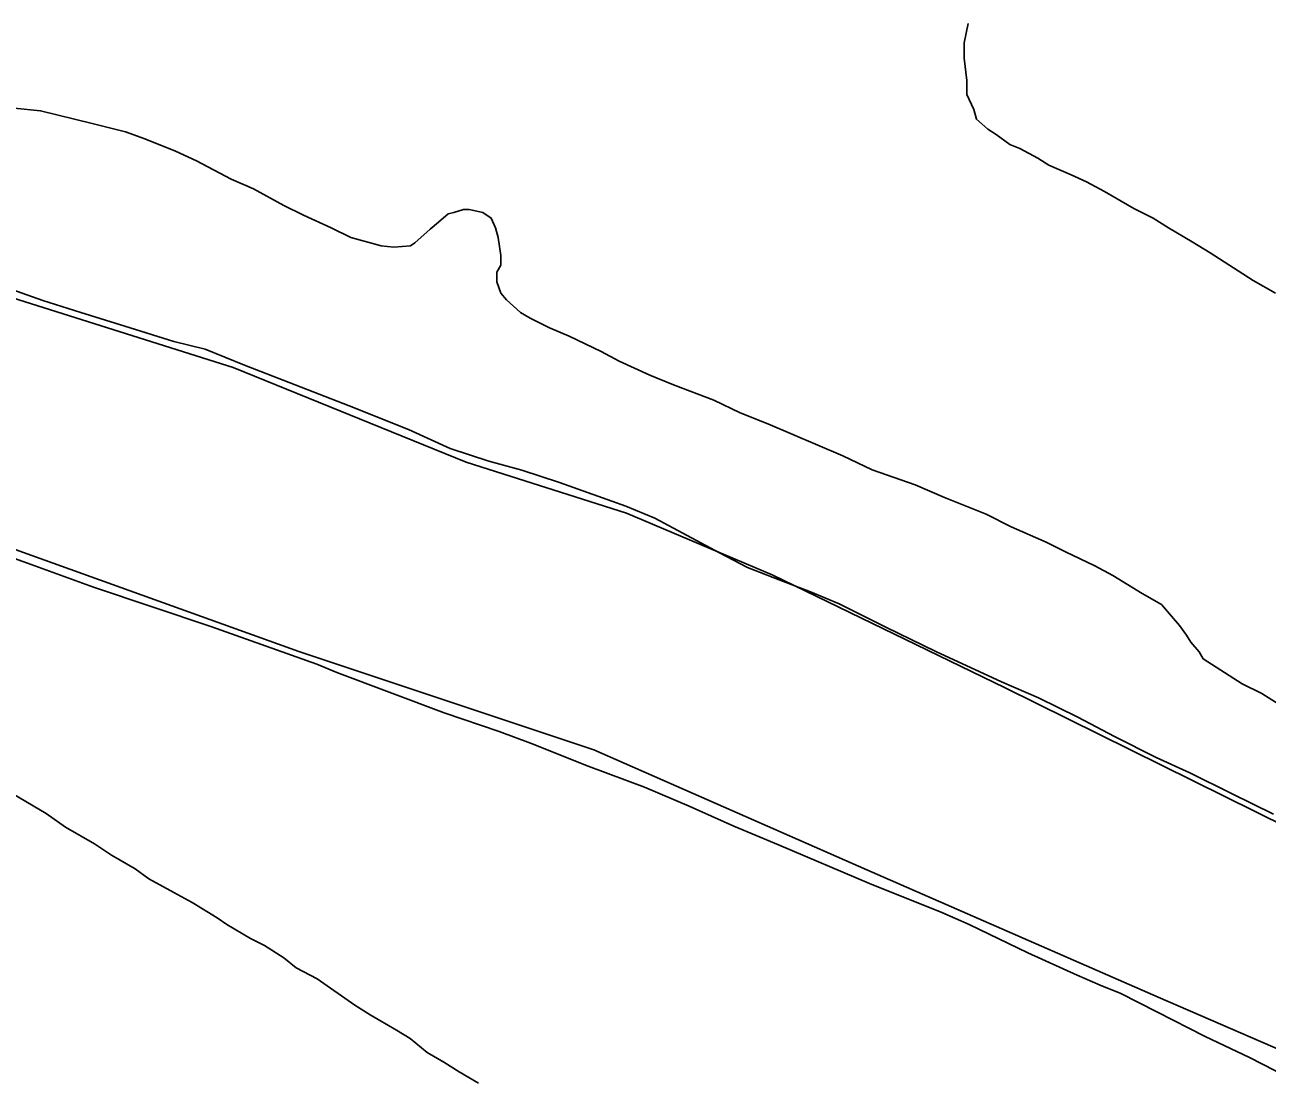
# Model space of a CAD drawing. Extents: x 3245246 to 3283090, y 806824 to 832173.
# Drawn here: x 3256140 to 3257179, y 828693 to 829576 of the extents above; entities that cross this region are included whole.
import ezdxf

# ---------------------------------------------------------------- set-up
doc = ezdxf.new("R2010")
doc.units = 0
doc.layers.add('V-SITE-VEGE', color=7, linetype='Continuous')
doc.layers.add('V-TOPO-SHOR', color=7, linetype='Continuous')

msp = doc.modelspace()

# ---------------------------------------------------------------- linework, layer by layer
at = {"layer": 'V-SITE-VEGE'}
for p, q in [((3256044.4, 829159.6), (3256142.1, 829125.5)), ((3256142.1, 829125.5), (3256197.3, 829105.3)), ((3256197.3, 829105.3), (3256295.6, 829072.4)), ((3256295.6, 829072.4), (3256384.3, 829040.9)), ((3256384.3, 829040.9), (3256401.1, 829033.9)), ((3256401.1, 829033.9), (3256490.9, 829000.1)), ((3256490.9, 829000.1), (3256536.8, 828984.6)), ((3256536.8, 828984.6), (3256563.1, 828974.8)), ((3256563.1, 828974.8), (3256611.2, 828955.4)), ((3256611.2, 828955.4), (3256658.5, 828937.8)), ((3256658.5, 828937.8), (3256695.8, 828922)), ((3256157.7, 828916), (3256129.8, 828932.3)), ((3256174, 828904.4), (3256157.7, 828916)), ((3256695.8, 828922), (3256733.2, 828905.2)), ((3256198.4, 828890.4), (3256174, 828904.4)), ((3256733.2, 828905.2), (3256770.6, 828889.6)), ((3256212.4, 828881.1), (3256198.4, 828890.4)), ((3256770.6, 828889.6), (3256846.8, 828857.2)), ((3256232.2, 828869.5), (3256212.4, 828881.1)), ((3256243.8, 828861.3), (3256232.2, 828869.5)), ((3256264.7, 828849.7), (3256243.8, 828861.3)), ((3256846.8, 828857.2), (3256907.2, 828833.1)), ((3256279.9, 828841.5), (3256264.7, 828849.7)), ((3256300.8, 828828.7), (3256279.9, 828841.5)), ((3256907.2, 828833.1), (3256930, 828823)), ((3256309, 828822.9), (3256300.8, 828828.7)), ((3256328.7, 828811.3), (3256309, 828822.9)), ((3256930, 828823), (3256979.1, 828799.3)), ((3256340.4, 828805.5), (3256328.7, 828811.3)), ((3256356.7, 828795), (3256340.4, 828805.5)), ((3256979.1, 828799.3), (3257020.5, 828780.6)), ((3256367.1, 828786.8), (3256356.7, 828795)), ((3256384.6, 828777.5), (3256367.1, 828786.8)), ((3257020.5, 828780.6), (3257039.7, 828772.2)), ((3256416, 828755.4), (3256384.6, 828777.5)), ((3257039.7, 828772.2), (3257056.9, 828765.3)), ((3257056.9, 828765.3), (3257087.1, 828749.9)), ((3256428.8, 828747.3), (3256416, 828755.4)), ((3256450.9, 828734.5), (3256428.8, 828747.3)), ((3257087.1, 828749.9), (3257127.6, 828729.4)), ((3256462.5, 828727.5), (3256450.9, 828734.5)), ((3256476.5, 828715.8), (3256462.5, 828727.5)), ((3257127.6, 828729.4), (3257164.5, 828711.6)), ((3256490.5, 828707.7), (3256476.5, 828715.8)), ((3256503.3, 828699.6), (3256490.5, 828707.7)), ((3257164.5, 828711.6), (3257196.8, 828695.2)), ((3256519.6, 828690.2), (3256503.3, 828699.6))]:
    msp.add_line(p, q, dxfattribs=at)
for points in [[(3256929.3, 829577.1), (3256925.8, 829560.8), (3256925.8, 829548), (3256928.1, 829529.4), (3256928.1, 829517.7), (3256934, 829504.9), (3256936.3, 829496.8), (3256945.6, 829488.6), (3256952.6, 829484), (3256964.2, 829475.8), (3256972.4, 829472.3), (3256987.5, 829464.2), (3256996.8, 829458.4), (3257015.4, 829450.2), (3257028.2, 829444.4), (3257043.3, 829436.3), (3257067.8, 829422.3), (3257084.1, 829414.2), (3257096.9, 829406), (3257116.6, 829394.4), (3257131.8, 829385.1), (3257155, 829369.9), (3257167.8, 829361.8), (3257186.4, 829351.3)], [(3257199.2, 829001), (3257174.8, 829016.2), (3257158.5, 829024.3), (3257125.9, 829045.3), (3257122.4, 829051.1), (3257115.4, 829059.2), (3257111.9, 829065.1), (3257106.1, 829073.2), (3257091, 829090.7), (3257074.7, 829100), (3257050.3, 829115.1), (3257035.1, 829123.2), (3257010.7, 829134.9), (3256994.4, 829143), (3256965.3, 829155.8), (3256944.4, 829166.3), (3256909.5, 829180.3), (3256885, 829190.8), (3256849, 829203.6), (3256824.5, 829215.2), (3256761.7, 829242), (3256738.4, 829251.3), (3256716.3, 829261.8), (3256682.6, 829274.6), (3256662.8, 829282.7), (3256637.2, 829294.4), (3256622.1, 829302.5), (3256595.3, 829315.3), (3256579, 829322.3), (3256562.7, 829330.4), (3256554.6, 829335.1), (3256543, 829345.6), (3256538.3, 829351.4), (3256534.8, 829360.7), (3256534.8, 829368.8), (3256538.3, 829374.7), (3256538.3, 829382.8), (3256536, 829397.9), (3256533.7, 829406.1), (3256530.2, 829414.2), (3256523.2, 829418.9), (3256511.6, 829421.2), (3256506.9, 829421.2), (3256498.8, 829418.9), (3256494.1, 829417.7), (3256486, 829410.7), (3256479, 829404.9), (3256466.2, 829393.3), (3256462.7, 829391), (3256448.7, 829389.8), (3256438.2, 829391), (3256412.6, 829398), (3256396.4, 829406.1), (3256373.1, 829416.6), (3256356.8, 829424.7), (3256331.2, 829438.7), (3256312.6, 829446.8), (3256283.5, 829462), (3256266, 829470.1), (3256240.4, 829480.6), (3256224.1, 829486.4), (3256196.2, 829493.4), (3256153.2, 829503.9), (3256131.1, 829506.2)], [(3256063.6, 829377.4), (3256154.9, 829345.2), (3256186.7, 829335.1), (3256223.7, 829323.8), (3256264.5, 829310.8), (3256290.8, 829304.4), (3256323.8, 829291.2), (3256366.1, 829274.5), (3256411.2, 829257), (3256461.1, 829237.1), (3256495.9, 829221.2), (3256528.2, 829210.6), (3256555.7, 829203.3), (3256587.2, 829193), (3256642.7, 829173.1), (3256667, 829163.1), (3256721.3, 829133.9), (3256744.6, 829121.8), (3256771.2, 829111.3), (3256797.2, 829101.4), (3256821.2, 829091.3), (3256860.4, 829071.7), (3256902.3, 829051.4), (3256957, 829026.2), (3256988, 829012.7), (3257020.9, 828996.6), (3257051.6, 828980.3), (3257086.6, 828962.7), (3257114.8, 828950), (3257149.6, 828932.5), (3257184.8, 828915.3)]]:
    msp.add_lwpolyline(points, dxfattribs=at)
at = {"layer": 'V-TOPO-SHOR'}
for points in [[(3253972, 830443.6), (3254054.2, 830327.8), (3254160.8, 830145.1), (3254209.6, 830081.1), (3254246.1, 830047.6), (3254276.6, 830005), (3254328.4, 829950.1), (3254453.2, 829843.5), (3254544.6, 829776.5), (3254669.5, 829685.1), (3254800.5, 829599.8), (3255071.6, 829484.1), (3255239.1, 829420.1), (3255424.9, 829356.2), (3255887.9, 829222.1), (3256089, 829152.1), (3256369.2, 829051.5), (3256615.9, 828969.3), (3256844.4, 828868.8), (3257088.1, 828762.2), (3257200.8, 828713.4)], [(3257563.3, 828722.6), (3256960.1, 829021.1), (3256765.2, 829115.5), (3256643.4, 829167.3), (3256509.3, 829209.9), (3256314.4, 829289.1), (3256034.1, 829377.5), (3255872.7, 829411), (3255790.5, 829441.4), (3255757, 829453.6), (3255488.9, 829517.6), (3255175.2, 829618.1)]]:
    msp.add_lwpolyline(points, dxfattribs=at)

doc.saveas('drawing.dxf')
